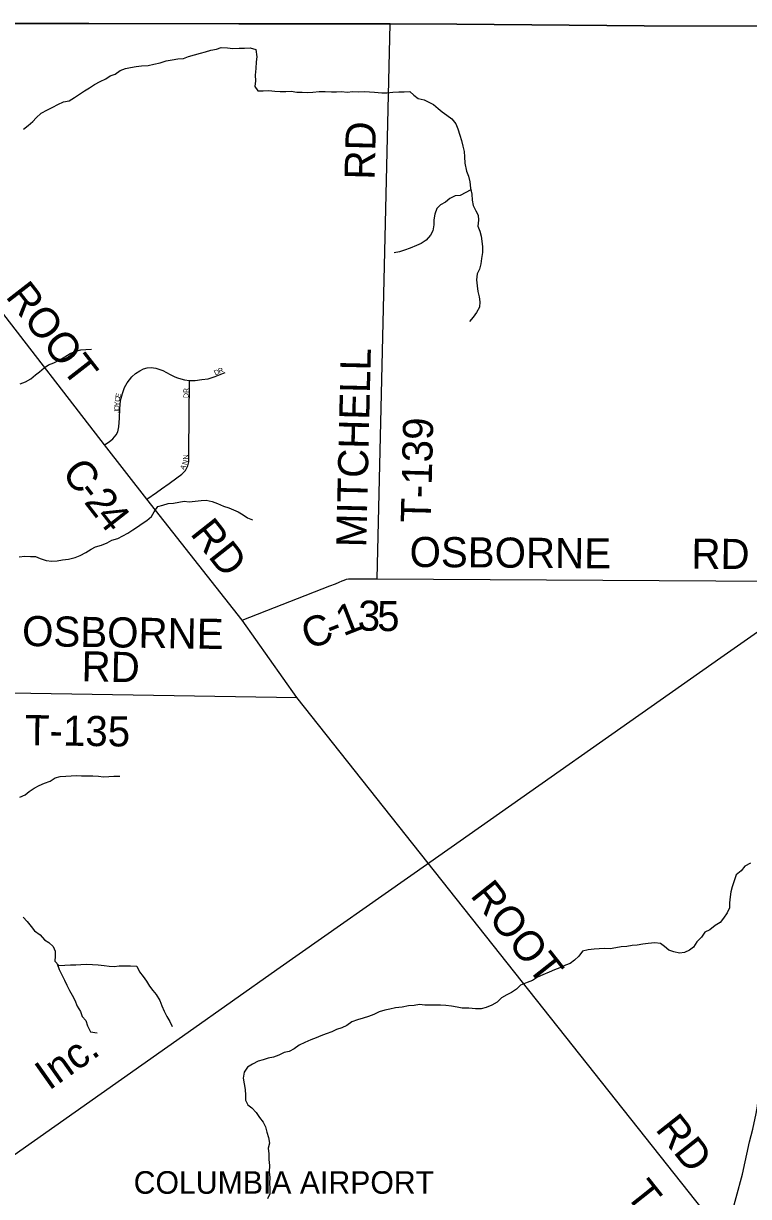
# Model space of a CAD drawing. Extents: x 1857828 to 2277390, y 930619 to 1324581.
# Drawn here: x 2114059 to 2121281, y 1209603 to 1221287 of the extents above; entities that cross this region are included whole.
import ezdxf

# ---------------------------------------------------------------- set-up
doc = ezdxf.new("R2010")
doc.units = 0
for name, color, linetype in [('GM_X_Adjacent_County', 7, 'Continuous'), ('GM_X_Airport_Text_Class_3', 7, 'Continuous'), ('GM_X_County', 7, 'Continuous'), ('GM_X_County_Road', 7, 'Continuous'), ('GM_X_County_Road_Text', 7, 'Continuous'), ('GM_X_Minor_River', 7, 'Continuous'), ('GM_X_Rail_Line', 7, 'Continuous'), ('GM_X_Rail_Line_Text', 7, 'Continuous'), ('GM_X_Township', 7, 'Continuous'), ('GM_X_Township_Road', 7, 'Continuous'), ('GM_X_Township_Road_Text', 7, 'Continuous'), ('GM_X_Township_Subdivision', 7, 'Continuous'), ('GM_X_Township_Subdivision_Text', 7, 'Continuous')]:
    doc.layers.add(name, color=color, linetype=linetype)

msp = doc.modelspace()

# ---------------------------------------------------------------- linework, layer by layer
at = {"layer": 'GM_X_Adjacent_County'}
msp.add_lwpolyline([(2131920, 1221239), (2126567, 1221231), (2125969, 1221234), (2125383, 1221233), (2124222, 1221236), (2123604, 1221241), (2123115, 1221245), (2121627, 1221259), (2120242, 1221264), (2118374, 1221279), (2117711, 1221282), (2116205, 1221284), (2114711, 1221286), (2113747, 1221287)], dxfattribs=at)
at = {"layer": 'GM_X_County'}
msp.add_lwpolyline([(2113747, 1221287), (2114711, 1221286), (2116205, 1221284), (2117711, 1221282), (2118374, 1221279), (2120242, 1221264), (2121627, 1221259), (2123115, 1221245), (2123604, 1221241), (2124222, 1221236), (2125383, 1221233), (2125969, 1221234), (2126567, 1221231), (2131920, 1221239)], dxfattribs=at)
at = {"layer": 'GM_X_County_Road'}
for points in [[(2113808, 1221287), (2114711, 1221286), (2116205, 1221284), (2117711, 1221282), (2118374, 1221279), (2120242, 1221264), (2121627, 1221259), (2123115, 1221245), (2123163, 1221244)], [(2121047, 1209193), (2121158, 1209595), (2121222, 1209826), (2121289, 1210149), (2121325, 1210273), (2121358, 1210431), (2121370, 1210503), (2121378, 1210578), (2121381, 1210662), (2121389, 1210865), (2121395, 1211098), (2121417, 1212035), (2121444, 1212943), (2121504, 1215280), (2121516, 1215732), (2121530, 1216801), (2121547, 1217133), (2121627, 1221259)], [(2116237, 1215344), (2115289, 1216548), (2114868, 1217089), (2113771, 1218504)], [(2116237, 1215344), (2117111, 1215687), (2117167, 1215707), (2117203, 1215723), (2117233, 1215735), (2117253, 1215743), (2117277, 1215751), (2117295, 1215755), (2117317, 1215757), (2117581, 1215756), (2121516, 1215732)]]:
    msp.add_lwpolyline(points, dxfattribs=at)
at = {"layer": 'GM_X_Minor_River'}
for points in [[(2114059, 1220234), (2114105, 1220270), (2114152, 1220309), (2114186, 1220348), (2114236, 1220392), (2114297, 1220427), (2114351, 1220454), (2114403, 1220479), (2114459, 1220506), (2114513, 1220516), (2114568, 1220551), (2114616, 1220584), (2114666, 1220615), (2114716, 1220647), (2114767, 1220680), (2114823, 1220709), (2114879, 1220736), (2114923, 1220764), (2114971, 1220781), (2115022, 1220818), (2115074, 1220839), (2115126, 1220847), (2115182, 1220858), (2115236, 1220865), (2115302, 1220868), (2115358, 1220880), (2115420, 1220893), (2115480, 1220914), (2115540, 1220925), (2115596, 1220936), (2115652, 1220938), (2115704, 1220957), (2115764, 1220974), (2115822, 1220991), (2115872, 1221005), (2115926, 1221020), (2115982, 1221031), (2116030, 1221047), (2116090, 1221044), (2116144, 1221039), (2116208, 1221040), (2116260, 1221040), (2116318, 1221045), (2116375, 1221026), (2116382, 1220956), (2116378, 1220904), (2116373, 1220837), (2116368, 1220773), (2116369, 1220715), (2116365, 1220659), (2116392, 1220615), (2116446, 1220616), (2116502, 1220618), (2116562, 1220613), (2116617, 1220608), (2116673, 1220610), (2116725, 1220611), (2116783, 1220604), (2116835, 1220602), (2116887, 1220599), (2116943, 1220602), (2117004, 1220609), (2117064, 1220609), (2117126, 1220606), (2117176, 1220607), (2117228, 1220608), (2117284, 1220604), (2117340, 1220609), (2117392, 1220606), (2117455, 1220608), (2117505, 1220607)], [(2117505, 1220607), (2117557, 1220604), (2117627, 1220595), (2117679, 1220595), (2117739, 1220602), (2117797, 1220605), (2117852, 1220606), (2117906, 1220608), (2117948, 1220571), (2117991, 1220541), (2118049, 1220526), (2118097, 1220502), (2118142, 1220479), (2118190, 1220439), (2118229, 1220406), (2118275, 1220372), (2118326, 1220337), (2118365, 1220287), (2118385, 1220237), (2118404, 1220173), (2118423, 1220122), (2118436, 1220066), (2118448, 1220010), (2118451, 1219957), (2118454, 1219897), (2118471, 1219815), (2118491, 1219767), (2118504, 1219711), (2118513, 1219647), (2118524, 1219585), (2118527, 1219527), (2118537, 1219475), (2118564, 1219421), (2118589, 1219377), (2118593, 1219327), (2118586, 1219267), (2118605, 1219219), (2118619, 1219167), (2118626, 1219117), (2118631, 1219061), (2118631, 1219005), (2118622, 1218947), (2118615, 1218894), (2118601, 1218840), (2118578, 1218792), (2118572, 1218735), (2118579, 1218673), (2118584, 1218617), (2118599, 1218565), (2118605, 1218515), (2118602, 1218461), (2118570, 1218408), (2118539, 1218360), (2118501, 1218319)], [(2118516, 1219629), (2118410, 1219574), (2118360, 1219571), (2118306, 1219542), (2118262, 1219508), (2118214, 1219479), (2118177, 1219444), (2118157, 1219388), (2118148, 1219332), (2118147, 1219280), (2118135, 1219223), (2118112, 1219177), (2118070, 1219128), (2118019, 1219095), (2117973, 1219075), (2117911, 1219048), (2117855, 1219029), (2117805, 1219012), (2117751, 1219002)], [(2114026, 1217696), (2114080, 1217719), (2114134, 1217749), (2114178, 1217786), (2114219, 1217817), (2114265, 1217857), (2114307, 1217888), (2114363, 1217907), (2114414, 1217932), (2114472, 1217968), (2114526, 1217999), (2114580, 1218024), (2114630, 1218037), (2114682, 1218041), (2114736, 1218044)], [(2114018, 1215975), (2114072, 1215982), (2114128, 1215978), (2114180, 1215977), (2114226, 1215957), (2114285, 1215938), (2114341, 1215933), (2114395, 1215936), (2114447, 1215944), (2114509, 1215953), (2114573, 1215968), (2114625, 1215989), (2114679, 1216019), (2114733, 1216052), (2114778, 1216073), (2114836, 1216092), (2114894, 1216114), (2114940, 1216139), (2114998, 1216158), (2115048, 1216183), (2115099, 1216211), (2115147, 1216242), (2115195, 1216275), (2115243, 1216306), (2115288, 1216336), (2115334, 1216377), (2115361, 1216423), (2115397, 1216476), (2115447, 1216489), (2115501, 1216507), (2115553, 1216510), (2115607, 1216519), (2115659, 1216530), (2115711, 1216524), (2115771, 1216529), (2115829, 1216536), (2115879, 1216538), (2115938, 1216525), (2115992, 1216506), (2116052, 1216480), (2116105, 1216461), (2116151, 1216442), (2116197, 1216422), (2116246, 1216393), (2116290, 1216363), (2116341, 1216342)], [(2114023, 1213582), (2114077, 1213605), (2114117, 1213637), (2114165, 1213670), (2114215, 1213697), (2114270, 1213722), (2114326, 1213740), (2114374, 1213773), (2114424, 1213786), (2114480, 1213790), (2114534, 1213793), (2114584, 1213796), (2114638, 1213792), (2114694, 1213793), (2114751, 1213794), (2114805, 1213791), (2114855, 1213785), (2114909, 1213788), (2114959, 1213791), (2115019, 1213789)], [(2121301, 1212922), (2121245, 1212895), (2121206, 1212846), (2121158, 1212806), (2121137, 1212747), (2121119, 1212687), (2121104, 1212638), (2121097, 1212588), (2121091, 1212530), (2121090, 1212478), (2121069, 1212429), (2121031, 1212375), (2120998, 1212334), (2120950, 1212303), (2120896, 1212261), (2120844, 1212238), (2120811, 1212187), (2120767, 1212141), (2120734, 1212088), (2120694, 1212057), (2120644, 1212033), (2120594, 1212028), (2120538, 1212039), (2120488, 1212057), (2120445, 1212092), (2120405, 1212122), (2120347, 1212129), (2120280, 1212122), (2120228, 1212118), (2120172, 1212107), (2120122, 1212102), (2120068, 1212094), (2120012, 1212089), (2119958, 1212082), (2119904, 1212071), (2119848, 1212075), (2119792, 1212072), (2119742, 1212067), (2119682, 1212062), (2119628, 1212048), (2119590, 1211997), (2119547, 1211956), (2119505, 1211924), (2119457, 1211909), (2119403, 1211880), (2119348, 1211860), (2119294, 1211837), (2119232, 1211812), (2119178, 1211787), (2119128, 1211756), (2119076, 1211734), (2119011, 1211709), (2118971, 1211670), (2118921, 1211635), (2118875, 1211611), (2118822, 1211582), (2118776, 1211539), (2118724, 1211511), (2118669, 1211486), (2118617, 1211473), (2118560, 1211474), (2118494, 1211480), (2118430, 1211479), (2118380, 1211490), (2118322, 1211501), (2118265, 1211507), (2118213, 1211508), (2118161, 1211509), (2118109, 1211509), (2118057, 1211510), (2118005, 1211515), (2117949, 1211507), (2117894, 1211502), (2117831, 1211489), (2117766, 1211484), (2117708, 1211469), (2117658, 1211459), (2117601, 1211444), (2117549, 1211417), (2117497, 1211398), (2117443, 1211380), (2117387, 1211363), (2117329, 1211342)], [(2114056, 1212385), (2114097, 1212341), (2114136, 1212294), (2114170, 1212250), (2114227, 1212209), (2114268, 1212161), (2114312, 1212134), (2114355, 1212094), (2114375, 1212048), (2114376, 1211996), (2114371, 1211946), (2114411, 1211904), (2114471, 1211907), (2114529, 1211912), (2114580, 1211910), (2114630, 1211913), (2114686, 1211918), (2114746, 1211916), (2114802, 1211911), (2114862, 1211904), (2114913, 1211897), (2114963, 1211895), (2115013, 1211900), (2115071, 1211901), (2115125, 1211901), (2115187, 1211898), (2115216, 1211842), (2115253, 1211795), (2115285, 1211747), (2115314, 1211699), (2115349, 1211656), (2115381, 1211616), (2115416, 1211556), (2115439, 1211502), (2115459, 1211450), (2115488, 1211397), (2115517, 1211347), (2115541, 1211297)], [(2114395, 1211921), (2114416, 1211864), (2114442, 1211810), (2114467, 1211758), (2114492, 1211709), (2114519, 1211655), (2114543, 1211609), (2114570, 1211559), (2114593, 1211499), (2114627, 1211446), (2114644, 1211398), (2114679, 1211356), (2114697, 1211302), (2114726, 1211244), (2114792, 1211233)], [(2117329, 1211342), (2117279, 1211307), (2117230, 1211285), (2117178, 1211266), (2117132, 1211245), (2117074, 1211224), (2117022, 1211204), (2116974, 1211185), (2116920, 1211164), (2116863, 1211138), (2116805, 1211111), (2116755, 1211074), (2116707, 1211049), (2116657, 1211039), (2116602, 1211010), (2116550, 1210991), (2116498, 1210980), (2116448, 1210966), (2116398, 1210951), (2116342, 1210922), (2116290, 1210893), (2116257, 1210843), (2116248, 1210783), (2116256, 1210725), (2116267, 1210671), (2116272, 1210612), (2116270, 1210562), (2116295, 1210518), (2116335, 1210487), (2116376, 1210441), (2116409, 1210392), (2116447, 1210344), (2116470, 1210296), (2116483, 1210246), (2116501, 1210192), (2116510, 1210134), (2116497, 1210084), (2116503, 1210028), (2116504, 1209972), (2116511, 1209914), (2116508, 1209851), (2116514, 1209793), (2116511, 1209735), (2116512, 1209685), (2116512, 1209629), (2116491, 1209580)]]:
    msp.add_lwpolyline(points, dxfattribs=at)
at = {"layer": 'GM_X_Rail_Line'}
msp.add_lwpolyline([(2113703, 1209836), (2115701, 1211242), (2116584, 1211864), (2118108, 1212934), (2121004, 1214971), (2121502, 1215320), (2124127, 1217163), (2126730, 1218986), (2127519, 1219541), (2128232, 1220039), (2129156, 1220687), (2129939, 1221235)], dxfattribs=at)
at = {"layer": 'GM_X_Township'}
msp.add_lwpolyline([(2113747, 1221287), (2114711, 1221286), (2116205, 1221284), (2117711, 1221282), (2118374, 1221279), (2120242, 1221264), (2121627, 1221259), (2123115, 1221245), (2123604, 1221241), (2124222, 1221236), (2125383, 1221233), (2125969, 1221234), (2126567, 1221231), (2131920, 1221239)], dxfattribs=at)
at = {"layer": 'GM_X_Township_Road'}
for points in [[(2117581, 1215756), (2117711, 1221282)], [(2121047, 1209193), (2116783, 1214574), (2116237, 1215344)], [(2113721, 1214622), (2116783, 1214574)]]:
    msp.add_lwpolyline(points, dxfattribs=at)
at = {"layer": 'GM_X_Township_Subdivision'}
for points in [[(2114868, 1217089), (2114914, 1217119), (2114948, 1217149), (2114982, 1217189), (2115000, 1217221), (2115010, 1217268), (2115016, 1217356), (2115019, 1217448), (2115027, 1217532), (2115045, 1217601), (2115064, 1217661), (2115092, 1217709), (2115140, 1217767), (2115176, 1217800), (2115218, 1217828), (2115256, 1217848), (2115292, 1217858), (2115332, 1217860), (2115376, 1217855), (2115446, 1217831), (2115520, 1217791), (2115568, 1217768), (2115594, 1217757), (2115604, 1217753), (2115663, 1217736), (2115713, 1217730), (2115771, 1217732), (2115837, 1217740), (2115899, 1217749), (2115967, 1217769), (2116003, 1217785), (2116069, 1217812)], [(2115289, 1216548), (2115383, 1216616), (2115433, 1216652), (2115512, 1216706), (2115588, 1216761), (2115638, 1216797), (2115672, 1216835), (2115696, 1216880), (2115706, 1216922), (2115707, 1217022), (2115713, 1217730)]]:
    msp.add_lwpolyline(points, dxfattribs=at)

# ---------------------------------------------------------------- texts
at = {"layer": 'GM_X_Airport_Text_Class_3'}
msp.add_text('COLUMBIA AIRPORT', height=225, rotation=0, dxfattribs=at).set_placement((2115157, 1209631))
at = {"layer": 'GM_X_County_Road_Text'}
for s, rotation, p in [('ROOT', 307.8305, (2113873, 1218566)), ('C', 307.8286, (2114431, 1216809)), ('2', 307.8591, (2114656, 1216519)), ('-', 307.8386, (2114581, 1216616)), ('4', 308.0322, (2114769, 1216373)), ('RD', 308.3498, (2115712, 1216204)), ('OSBORNE', 359.5584, (2117904, 1215874)), ('RD', 359.5064, (2120711, 1215857)), ('3', 357.7618, (2117385, 1215243)), ('1', 21.3237, (2117244, 1215181)), ('5', 0.0035, (2117582, 1215235)), ('C', 21.3231, (2116900, 1215046)), ('-', 21.3144, (2117130, 1215136))]:
    msp.add_text(s, height=300, rotation=rotation, dxfattribs=at).set_placement(p)
at = {"layer": 'GM_X_Rail_Line_Text'}
msp.add_text('Inc.', height=299, rotation=35.1851, dxfattribs=at).set_placement((2114313, 1210654))
at = {"layer": 'GM_X_Township_Road_Text'}
for s, rotation, p in [('RD', 88.5193, (2117556, 1219728)), ('MITCHELL', 88.639, (2117473, 1216067)), ('T-139', 88.5957, (2118116, 1216311)), ('OSBORNE', 359.1168, (2114044, 1215087)), ('RD', 359.0128, (2114636, 1214735)), ('T-135', 359.1579, (2114072, 1214100)), ('ROOT', 308.3835, (2118502, 1212600)), ('RD', 308.3512, (2120345, 1210272)), ('T-24', 308.4951, (2120047, 1209620))]:
    msp.add_text(s, height=300, rotation=rotation, dxfattribs=at).set_placement(p)
at = {"layer": 'GM_X_Township_Subdivision_Text'}
for s, rotation, p in [('D', 25.001, (2115971, 1217780)), ('R', 22.9562, (2116011, 1217798)), ('DR', 90, (2115703, 1217556)), ('C', 81.2243, (2115016, 1217515)), ('E', 74.5051, (2115021, 1217553)), ('O', 87.8761, (2115012, 1217429)), ('J', 87.8579, (2115012, 1217407)), ('Y', 87.8579, (2115014, 1217473)), ('N', 90.7587, (2115699, 1216943)), ('A', 61.3233, (2115659, 1216835)), ('N', 74.4025, (2115685, 1216885))]:
    msp.add_text(s, height=50, rotation=rotation, dxfattribs=at).set_placement(p)

doc.saveas('drawing.dxf')
